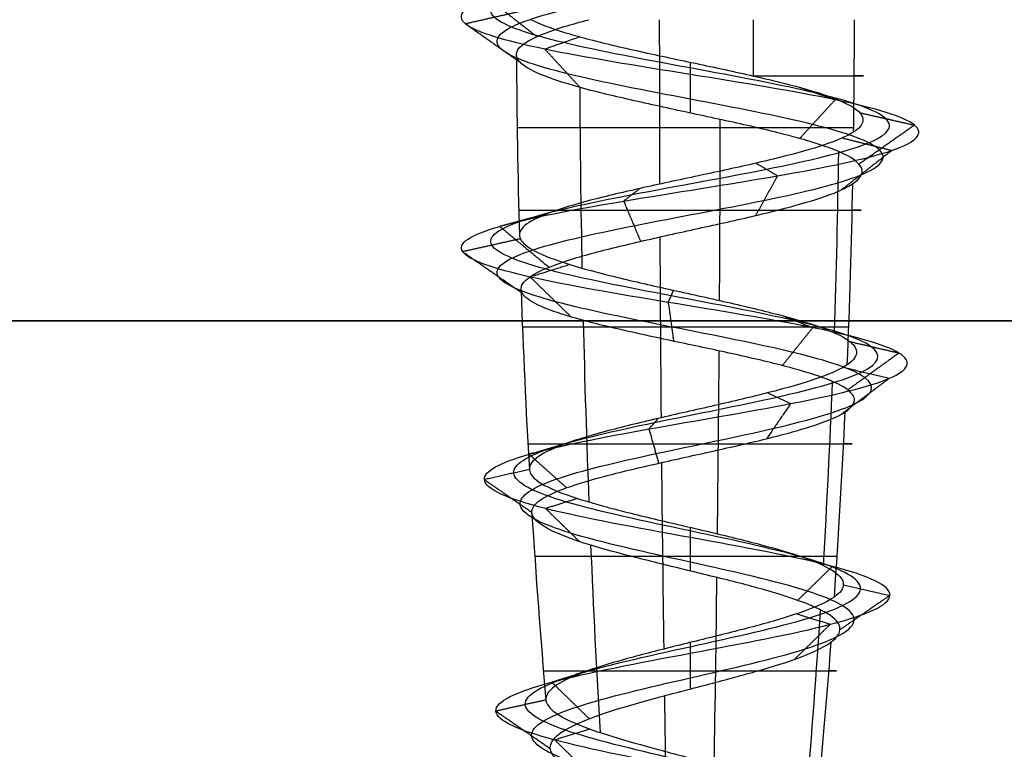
# Model space of a CAD drawing. Header units: millimetres. Extents: x -429 to 422, y -262 to 259.
# Tile 412 of 656: x -268.44 to -260.64, y 199.17 to 204.95. Entities that reach past the tile are written whole.
import ezdxf

# ---------------------------------------------------------------- set-up
doc = ezdxf.new("R2010")
doc.units = ezdxf.units.MM
doc.layers.add('Default', color=7, linetype='Continuous', true_color=0x000000)
doc.layers.add('Screw', color=7, linetype='Continuous', true_color=0xffffff)

msp = doc.modelspace()

# ---------------------------------------------------------------- linework, layer by layer
at = {"layer": 'Default'}
for points in [[(-427.1274, 202.5648, 1343.8222), (-3.1274, 202.5648, 1343.8222), (420.8726, 202.5648, 1343.8222)], [(420.8726, 202.5648, 771.8222), (-3.1274, 202.5648, 771.8222), (-427.1274, 202.5648, 771.8222)]]:
    msp.add_open_spline(points, degree=2, dxfattribs=at)
at = {"layer": 'Screw', "color": 7, "true_color": 0xffffff, "extrusion": (0.984564, 9.33495e-14, -0.175023)}
for start, end in [(268.803567, 270), (267.101632, 268.418832), (265.414268, 266.774917), (263.723721, 265.073236)]:
    msp.add_arc((204.9507, 781.7005, -395.3777), 62.3281, start, end, dxfattribs=at)
at = {"layer": 'Screw', "color": 7, "true_color": 0xffffff, "extrusion": (-0.930504, -9.33495e-14, 0.366281)}
msp.add_arc((-204.9507, 567.3655, 530.109), 62.3281, 89.590282, 90, dxfattribs=at)
at = {"layer": 'Screw', "color": 7, "true_color": 0xffffff, "extrusion": (-0.326888, 3.09932e-14, -0.945063)}
msp.add_arc((-204.9507, 564.2129, -650.0229), 62.3281, 270, 270.818715, dxfattribs=at)
at = {"layer": 'Screw', "color": 7, "true_color": 0xffffff, "extrusion": (0.018848, -1.78709e-15, 0.999822)}
for start, end in [(90.260206, 91.57383), (91.96827, 93.281896)]:
    msp.add_arc((204.9507, 216.807, 773.7243), 62.3281, start, end, dxfattribs=at)
at = {"layer": 'Screw', "color": 7, "true_color": 0xffffff, "extrusion": (0, 1, 0)}
for centre, radius, start, end in [((263.1274, 778.8222, 204.5054), 1.3733, 111.40935, 199.08), ((263.1274, 778.8222, 204.0947), 1.369, 199.08, 1.08), ((263.1274, 778.8222, 203.4418), 1.3566, 1.08, 199.08), ((263.1274, 778.8222, 202.5161), 1.3273, 199.08, 1.08), ((263.1274, 778.8222, 201.5931), 1.2844, 1.08, 199.08), ((263.1274, 778.8222, 200.6998), 1.2298, 199.08, 1.08), ((263.1274, 778.8222, 199.7951), 1.1613, 1.08, 199.08)]:
    msp.add_arc(centre, radius, start, end, dxfattribs=at)
at = {"layer": 'Screw', "color": 7, "true_color": 0xffffff, "extrusion": (-0.772512, -9.33495e-14, -0.635)}
for start, end in [(88.190767, 89.506747), (86.486412, 87.810048), (84.803382, 86.171321)]:
    msp.add_arc((-204.9507, 707.7822, -291.2832), 62.3281, start, end, dxfattribs=at)
at = {"layer": 'Screw', "color": 7, "true_color": 0xffffff, "extrusion": (-0.984564, -9.33495e-14, 0.175023)}
for start, end in [(87.955423, 89.273537), (86.25486, 87.588297), (84.570262, 85.936105)]:
    msp.add_arc((-204.9507, 659.794, 395.3777), 62.3281, start, end, dxfattribs=at)
at = {"layer": 'Screw', "color": 7, "true_color": 0xffffff, "extrusion": (-0.506335, -9.33495e-14, 0.862337)}
for start, end in [(87.720403, 89.039653), (86.02345, 87.36559), (84.337257, 85.700058)]:
    msp.add_arc((-204.9507, 106.4871, 804.8378), 62.3281, start, end, dxfattribs=at)
at = {"layer": 'Screw', "color": 7, "true_color": 0xffffff, "extrusion": (-0.326888, 3.099e-14, -0.945063)}
msp.add_arc((-204.9507, 564.2129, -650.0229), 62.3281, 271.195378, 272.514379, dxfattribs=at)
at = {"layer": 'Screw', "color": 7, "true_color": 0xffffff, "extrusion": (-0.326888, 3.09926e-14, -0.945063)}
msp.add_arc((-204.9507, 564.2129, -650.0229), 62.3281, 272.858129, 274.207806, dxfattribs=at)
at = {"layer": 'Screw', "color": 7, "true_color": 0xffffff, "extrusion": (0.018848, -1.78677e-15, 0.999822)}
msp.add_arc((204.9507, 216.807, 773.7243), 62.3281, 93.594012, 94.963328, dxfattribs=at)
at = {"layer": 'Screw', "color": 7, "true_color": 0xffffff, "extrusion": (-0.326888, 3.1003e-14, -0.945063)}
msp.add_arc((-204.9507, 564.2129, -650.0229), 62.3281, 274.536795, 275.895623, dxfattribs=at)
at = {"layer": 'Screw', "color": 7, "true_color": 0xffffff}
for points, knots in [([(-263.2052, 196.2898, 778.056), (-263.1796, 196.2996, 778.0508), (-263.1537, 196.3095, 778.047), (-262.9238, 196.3957, 778.0254), (-262.705, 196.4721, 778.0907), (-262.3689, 196.6249, 778.3729), (-262.2542, 196.7013, 778.5886), (-262.216, 196.854, 779.0558), (-262.2937, 196.9304, 779.3044), (-262.6182, 197.0832, 779.6829), (-262.8638, 197.1596, 779.81), (-263.391, 197.3123, 779.8482), (-263.6694, 197.3887, 779.7582), (-264.0904, 197.5415, 779.3912), (-264.2355, 197.6178, 779.1158), (-264.2622, 197.7706, 778.5286), (-264.143, 197.847, 778.2303), (-263.7301, 197.9998, 777.7958), (-263.433, 198.0761, 777.6626), (-262.8218, 198.2289, 777.6473), (-262.5115, 198.3053, 777.7657), (-262.0601, 198.4581, 778.1956), (-261.9219, 198.5344, 778.5046), (-261.9067, 198.6872, 779.1398), (-262.03, 198.7636, 779.462), (-262.4768, 198.9163, 779.9304), (-262.7978, 198.9927, 780.0735), (-263.457, 199.1455, 780.0888), (-263.7911, 199.2219, 779.9605), (-264.2765, 199.3746, 779.4967), (-264.4264, 199.451, 779.1638), (-264.4379, 199.6038, 778.4806), (-264.299, 199.6802, 778.1379), (-263.8171, 199.8329, 777.6452), (-263.475, 199.9093, 777.4984), (-262.7798, 200.0621, 777.4907), (-262.4311, 200.1385, 777.6301), (-261.9299, 200.2912, 778.1205), (-261.7806, 200.3676, 778.4686), (-261.773, 200.5204, 779.1758), (-261.9148, 200.5968, 779.5305), (-262.4137, 200.7495, 780.0402), (-262.7678, 200.8259, 780.1919), (-263.487, 200.9787, 780.1995), (-263.8476, 201.0551, 780.0552), (-264.3658, 201.2078, 779.5478), (-264.5181, 201.2842, 779.1878), (-264.5288, 201.4274, 778.5023), (-264.423, 201.4943, 778.1787), (-264.0216, 201.6279, 777.6686), (-263.7291, 201.6948, 777.4841), (-263.0862, 201.8284, 777.3426), (-262.7382, 201.8953, 777.3863), (-262.1434, 202.0289, 777.689), (-261.8988, 202.0958, 777.9472), (-261.6276, 202.2294, 778.5671), (-261.6021, 202.2963, 778.9266), (-261.7883, 202.4299, 779.5867), (-261.9996, 202.4968, 779.8847), (-262.5699, 202.6304, 780.2819), (-262.927, 202.6973, 780.3794), (-263.629, 202.831, 780.3237), (-263.9713, 202.8978, 780.1705), (-264.4851, 203.0315, 779.6756), (-264.6546, 203.0983, 779.3356), (-264.7387, 203.232, 778.6179), (-264.6419, 203.2988, 778.2455), (-264.2398, 203.4325, 777.6437), (-263.9323, 203.4993, 777.4156), (-263.2397, 203.633, 777.2055), (-262.8572, 203.6998, 777.2243), (-262.1885, 203.8335, 777.5012), (-261.9048, 203.9003, 777.7584), (-261.5636, 204.034, 778.3967), (-261.5074, 204.1008, 778.7755), (-261.6486, 204.2345, 779.4853), (-261.8455, 204.3013, 779.8138), (-262.405, 204.435, 780.2729), (-262.7655, 204.5018, 780.4019), (-263.4893, 204.6355, 780.4019), (-263.8498, 204.7023, 780.2729), (-264.4093, 204.836, 779.8138), (-264.6062, 204.9028, 779.4853), (-264.7474, 205.0365, 778.7755), (-264.6912, 205.1033, 778.3967), (-264.35, 205.237, 777.7584), (-264.0663, 205.3038, 777.5012), (-263.3976, 205.4375, 777.2243), (-263.0151, 205.5043, 777.2055), (-262.3225, 205.638, 777.4156), (-262.0149, 205.7048, 777.6437), (-261.6129, 205.8385, 778.2455), (-261.5198, 205.9053, 778.6169), (-261.5907, 206.039, 779.3372), (-261.7545, 206.1059, 779.6834), (-262.2662, 206.2395, 780.1951), (-262.6124, 206.3064, 780.3589), (-263.3327, 206.44, 780.4298), (-263.7042, 206.5069, 780.3368), (-264.3059, 206.6405, 779.9347), (-264.534, 206.7074, 779.6271), (-264.7441, 206.841, 778.9345), (-264.7253, 206.9079, 778.552), (-264.4484, 207.0415, 777.8834), (-264.1912, 207.1084, 777.5996), (-263.5529, 207.242, 777.2584), (-263.1741, 207.3089, 777.2022), (-262.4643, 207.4425, 777.3434), (-262.1358, 207.5094, 777.5403), (-261.6767, 207.6431, 778.0998), (-261.5477, 207.7099, 778.4603), (-261.5477, 207.8436, 779.1841), (-261.6767, 207.9104, 779.5446), (-262.1358, 208.0441, 780.1041), (-262.4643, 208.1109, 780.301), (-263.1741, 208.2446, 780.4422), (-263.5529, 208.3114, 780.386), (-264.1912, 208.4451, 780.0448), (-264.4484, 208.5119, 779.7611), (-264.7253, 208.6456, 779.0924), (-264.7441, 208.7124, 778.7099), (-264.534, 208.8461, 778.0174), (-264.3059, 208.9129, 777.7098), (-263.7042, 209.0466, 777.3077), (-263.3327, 209.1134, 777.2146), (-262.6124, 209.2471, 777.2856), (-262.2662, 209.3139, 777.4493), (-261.7545, 209.4476, 777.9611), (-261.5907, 209.5144, 778.3072), (-261.5198, 209.6481, 779.0275), (-261.6129, 209.7149, 779.399), (-262.0149, 209.8486, 780.0007), (-262.3225, 209.9154, 780.2289), (-263.0151, 210.0491, 780.439), (-263.3976, 210.1159, 780.4202), (-264.0663, 210.2496, 780.1432), (-264.35, 210.3164, 779.886), (-264.6912, 210.4501, 779.2477), (-264.7474, 210.5169, 778.8689), (-264.6062, 210.6506, 778.1591), (-264.4093, 210.7174, 777.8306), (-263.8498, 210.8511, 777.3715), (-263.4893, 210.918, 777.2425), (-262.7655, 211.0516, 777.2425), (-262.405, 211.1185, 777.3715), (-261.8455, 211.2521, 777.8306), (-261.6486, 211.319, 778.1591), (-261.5074, 211.4526, 778.8689), (-261.5636, 211.5195, 779.2477), (-261.9048, 211.6531, 779.886), (-262.1885, 211.72, 780.1432), (-262.8572, 211.8536, 780.4202), (-263.2397, 211.9205, 780.439), (-263.9323, 212.0541, 780.2289), (-264.2398, 212.121, 780.0007), (-264.6419, 212.2546, 779.399), (-264.735, 212.3215, 779.0275), (-264.664, 212.4552, 778.3072), (-264.5003, 212.522, 777.9611), (-263.9885, 212.6557, 777.4493), (-263.6424, 212.7225, 777.2856), (-262.9221, 212.8562, 777.2146), (-262.5506, 212.923, 777.3077), (-261.9489, 213.0567, 777.7098), (-261.7207, 213.1235, 778.0174), (-261.5106, 213.2572, 778.7099), (-261.5294, 213.324, 779.0924), (-261.8064, 213.4577, 779.7611), (-262.0636, 213.5245, 780.0448), (-262.7019, 213.6582, 780.386), (-263.0807, 213.725, 780.4422), (-263.7905, 213.8587, 780.301), (-264.119, 213.9255, 780.1041), (-264.5781, 214.0592, 779.5446), (-264.7071, 214.1259, 779.1847), (-264.7071, 214.1929, 778.8222)], [2.782471, 2.782471, 2.782471, 2.782471, 2.974275, 2.974275, 4.461413, 4.461413, 5.948551, 5.948551, 7.435688, 7.435688, 8.922826, 8.922826, 10.409964, 10.409964, 11.897102, 11.897102, 13.384239, 13.384239, 14.871377, 14.871377, 16.358515, 16.358515, 17.845652, 17.845652, 19.33279, 19.33279, 20.819928, 20.819928, 22.307065, 22.307065, 23.794203, 23.794203, 25.281341, 25.281341, 26.768478, 26.768478, 28.255616, 28.255616, 29.742754, 29.742754, 31.229892, 31.229892, 32.717029, 32.717029, 34.204167, 34.204167, 35.691305, 35.691305, 36.99255, 36.99255, 38.293796, 38.293796, 39.595041, 39.595041, 40.896287, 40.896287, 42.197532, 42.197532, 43.498777, 43.498777, 44.800023, 44.800023, 46.101268, 46.101268, 47.402514, 47.402514, 48.703759, 48.703759, 50.005005, 50.005005, 51.30625, 51.30625, 52.607496, 52.607496, 53.908741, 53.908741, 55.209987, 55.209987, 56.511232, 56.511232, 57.812478, 57.812478, 59.113723, 59.113723, 60.414969, 60.414969, 61.716214, 61.716214, 63.01746, 63.01746, 64.318705, 64.318705, 65.619951, 65.619951, 66.921196, 66.921196, 68.222442, 68.222442, 69.523687, 69.523687, 70.824933, 70.824933, 72.126178, 72.126178, 73.427423, 73.427423, 74.728669, 74.728669, 76.029914, 76.029914, 77.33116, 77.33116, 78.632405, 78.632405, 79.933651, 79.933651, 81.234896, 81.234896, 82.536142, 82.536142, 83.837387, 83.837387, 85.138633, 85.138633, 86.439878, 86.439878, 87.741124, 87.741124, 89.042369, 89.042369, 90.343615, 90.343615, 91.64486, 91.64486, 92.946106, 92.946106, 94.247351, 94.247351, 95.548597, 95.548597, 96.849842, 96.849842, 98.151088, 98.151088, 99.452333, 99.452333, 100.753579, 100.753579, 102.054824, 102.054824, 103.35607, 103.35607, 104.657315, 104.657315, 105.95856, 105.95856, 107.259806, 107.259806, 108.561051, 108.561051, 109.862297, 109.862297, 111.163542, 111.163542, 112.464788, 112.464788, 113.766033, 113.766033, 115.067279, 115.067279, 116.368524, 116.368524, 117.66977, 117.66977, 118.971015, 118.971015, 118.971015, 118.971015]), ([(-264.0232, 195.8092, 778.8222), (-264.0327, 195.8856, 778.5877), (-263.9642, 195.962, 778.3382), (-263.6384, 196.1148, 777.9584), (-263.3919, 196.1912, 777.8309), (-262.8629, 196.3439, 777.7928), (-262.5836, 196.4203, 777.8831), (-262.1613, 196.5731, 778.2514), (-262.0216, 196.6495, 778.5277), (-261.9834, 196.8022, 779.1167), (-262.0861, 196.8786, 779.4258), (-262.4968, 197.0314, 779.8905), (-262.8029, 197.1078, 780.0426), (-263.4519, 197.2605, 780.0808), (-263.7908, 197.3369, 779.9657), (-264.2979, 197.4897, 779.5126), (-264.4681, 197.566, 779.1767), (-264.4948, 197.7188, 778.4677), (-264.3506, 197.7952, 778.1088), (-263.8516, 197.948, 777.5882), (-263.4939, 198.0243, 777.4299), (-262.7609, 198.1771, 777.4147), (-262.3901, 198.2535, 777.5581), (-261.8525, 198.4063, 778.0741), (-261.6893, 198.4826, 778.4437), (-261.674, 198.6354, 779.2007), (-261.8224, 198.7118, 779.5834), (-262.3554, 198.8645, 780.138), (-262.7369, 198.9409, 780.3061), (-263.5179, 199.0937, 780.3214), (-263.9125, 199.1701, 780.1681), (-264.4841, 199.3228, 779.6182), (-264.6591, 199.3992, 779.2247), (-264.6705, 199.552, 778.4197), (-264.5066, 199.6284, 778.0164), (-263.9386, 199.7811, 777.4376), (-263.5359, 199.8575, 777.2657), (-262.7189, 200.0103, 777.2581), (-262.3096, 200.0867, 777.4225), (-261.7223, 200.2394, 777.9991), (-261.548, 200.3158, 778.4077), (-261.5403, 200.4686, 779.2367), (-261.7073, 200.545, 779.6519), (-262.2923, 200.6977, 780.2477), (-262.7069, 200.7741, 780.4245), (-263.5479, 200.9269, 780.4322), (-263.9691, 201.0033, 780.2628), (-264.5734, 201.156, 779.6693), (-264.7507, 201.2324, 779.2487), (-264.7615, 201.3756, 778.449), (-264.6367, 201.4425, 778.0723), (-264.1677, 201.5761, 777.4798), (-263.8267, 201.643, 777.2663), (-263.0793, 201.7766, 777.104), (-262.6755, 201.8435, 777.1559), (-261.9867, 201.9771, 777.509), (-261.7043, 202.044, 777.8089), (-261.3922, 202.1776, 778.5273), (-261.3639, 202.2445, 778.9432), (-261.5811, 202.3781, 779.7052), (-261.826, 202.445, 780.0486), (-262.485, 202.5786, 780.5049), (-262.8968, 202.6455, 780.6162), (-263.7049, 202.7792, 780.55), (-264.0982, 202.846, 780.3727), (-264.6873, 202.9797, 779.8024), (-264.8809, 203.0465, 779.4114), (-264.9755, 203.1802, 778.5877), (-264.865, 203.247, 778.1605), (-264.4037, 203.3807, 777.4701), (-264.0508, 203.4475, 777.2084), (-263.2562, 203.5812, 776.9674), (-262.8174, 203.648, 776.9889), (-262.0503, 203.7817, 777.3067), (-261.7247, 203.8485, 777.6017), (-261.3333, 203.9822, 778.334), (-261.2688, 204.049, 778.7686), (-261.4308, 204.1827, 779.583), (-261.6567, 204.2495, 779.9598), (-262.2986, 204.3832, 780.4866), (-262.7122, 204.45, 780.6346), (-263.5426, 204.5837, 780.6346), (-263.9562, 204.6505, 780.4866), (-264.5981, 204.7842, 779.9598), (-264.8239, 204.851, 779.583), (-264.9859, 204.9847, 778.7686), (-264.9215, 205.0515, 778.334), (-264.5301, 205.1852, 777.6017), (-264.2045, 205.252, 777.3067), (-263.4374, 205.3857, 776.9889), (-262.9986, 205.4525, 776.9674), (-262.204, 205.5862, 777.2084), (-261.8511, 205.653, 777.4701), (-261.3898, 205.7867, 778.1605), (-261.283, 205.8535, 778.5867), (-261.3644, 205.9872, 779.413), (-261.5523, 206.0541, 779.8102), (-262.1394, 206.1877, 780.3973), (-262.5366, 206.2546, 780.5852), (-263.3629, 206.3882, 780.6666), (-263.7891, 206.4551, 780.5598), (-264.4795, 206.5887, 780.0985), (-264.7412, 206.6556, 779.7456), (-264.9822, 206.7892, 778.951), (-264.9607, 206.8561, 778.5122), (-264.6429, 206.9897, 777.7451), (-264.3479, 207.0566, 777.4195), (-263.6156, 207.1902, 777.0281), (-263.181, 207.2571, 776.9637), (-262.3666, 207.3907, 777.1257), (-261.9898, 207.4576, 777.3515), (-261.463, 207.5913, 777.9934), (-261.315, 207.6581, 778.407), (-261.315, 207.7918, 779.2374), (-261.463, 207.8586, 779.651), (-261.9898, 207.9923, 780.2929), (-262.3666, 208.0591, 780.5188), (-263.181, 208.1928, 780.6808), (-263.6156, 208.2596, 780.6163), (-264.3479, 208.3933, 780.2249), (-264.6429, 208.4601, 779.8993), (-264.9607, 208.5938, 779.1322), (-264.9822, 208.6606, 778.6934), (-264.7412, 208.7943, 777.8988), (-264.4795, 208.8611, 777.5459), (-263.7891, 208.9948, 777.0846), (-263.3629, 209.0616, 776.9779), (-262.5366, 209.1953, 777.0593), (-262.1394, 209.2621, 777.2471), (-261.5523, 209.3958, 777.8342), (-261.3644, 209.4626, 778.2314), (-261.283, 209.5963, 779.0577), (-261.3898, 209.6631, 779.4839), (-261.8511, 209.7968, 780.1743), (-262.204, 209.8636, 780.436), (-262.9986, 209.9973, 780.6771), (-263.4374, 210.0641, 780.6555), (-264.2045, 210.1978, 780.3378), (-264.5301, 210.2646, 780.0427), (-264.9215, 210.3983, 779.3104), (-264.9859, 210.4651, 778.8758), (-264.8239, 210.5988, 778.0614), (-264.5981, 210.6656, 777.6846), (-263.9562, 210.7993, 777.1578), (-263.5426, 210.8662, 777.0098), (-262.7122, 210.9998, 777.0098), (-262.2986, 211.0667, 777.1578), (-261.6567, 211.2003, 777.6846), (-261.4308, 211.2672, 778.0614), (-261.2688, 211.4008, 778.8758), (-261.3333, 211.4677, 779.3104), (-261.7247, 211.6013, 780.0427), (-262.0503, 211.6682, 780.3378), (-262.8174, 211.8018, 780.6555), (-263.2562, 211.8687, 780.6771), (-264.0508, 212.0023, 780.436), (-264.4037, 212.0692, 780.1743), (-264.865, 212.2028, 779.4839), (-264.9717, 212.2697, 779.0577), (-264.8903, 212.4034, 778.2314), (-264.7025, 212.4702, 777.8342), (-264.1154, 212.6039, 777.2471), (-263.7182, 212.6707, 777.0593), (-262.8919, 212.8044, 776.9779), (-262.4657, 212.8712, 777.0846), (-261.7753, 213.0049, 777.5459), (-261.5136, 213.0717, 777.8988), (-261.2725, 213.2054, 778.6934), (-261.2941, 213.2722, 779.1322), (-261.6119, 213.4059, 779.8993), (-261.9069, 213.4727, 780.2249), (-262.6392, 213.6064, 780.6163), (-263.0738, 213.6732, 780.6808), (-263.8882, 213.8069, 780.5188), (-264.265, 213.8737, 780.2929), (-264.7918, 214.0074, 779.651), (-264.9398, 214.0741, 779.2381), (-264.9398, 214.1411, 778.8222)], [0.0909091, 0.0909091, 0.0909091, 0.0909091, 0.1022727, 0.1022727, 0.1136364, 0.1136364, 0.125, 0.125, 0.1363636, 0.1363636, 0.1477273, 0.1477273, 0.1590909, 0.1590909, 0.1704545, 0.1704545, 0.1818182, 0.1818182, 0.1931818, 0.1931818, 0.2045455, 0.2045455, 0.2159091, 0.2159091, 0.2272727, 0.2272727, 0.2386364, 0.2386364, 0.25, 0.25, 0.2613636, 0.2613636, 0.2727273, 0.2727273, 0.2840909, 0.2840909, 0.2954545, 0.2954545, 0.3068182, 0.3068182, 0.3181818, 0.3181818, 0.3295455, 0.3295455, 0.3409091, 0.3409091, 0.3522727, 0.3522727, 0.3636364, 0.3636364, 0.3735795, 0.3735795, 0.3835227, 0.3835227, 0.3934659, 0.3934659, 0.4034091, 0.4034091, 0.4133523, 0.4133523, 0.4232955, 0.4232955, 0.4332386, 0.4332386, 0.4431818, 0.4431818, 0.453125, 0.453125, 0.4630682, 0.4630682, 0.4730114, 0.4730114, 0.4829545, 0.4829545, 0.4928977, 0.4928977, 0.5028409, 0.5028409, 0.5127841, 0.5127841, 0.5227273, 0.5227273, 0.5326705, 0.5326705, 0.5426136, 0.5426136, 0.5525568, 0.5525568, 0.5625, 0.5625, 0.5724432, 0.5724432, 0.5823864, 0.5823864, 0.5923295, 0.5923295, 0.6022727, 0.6022727, 0.6122159, 0.6122159, 0.6221591, 0.6221591, 0.6321023, 0.6321023, 0.6420455, 0.6420455, 0.6519886, 0.6519886, 0.6619318, 0.6619318, 0.671875, 0.671875, 0.6818182, 0.6818182, 0.6917614, 0.6917614, 0.7017045, 0.7017045, 0.7116477, 0.7116477, 0.7215909, 0.7215909, 0.7315341, 0.7315341, 0.7414773, 0.7414773, 0.7514205, 0.7514205, 0.7613636, 0.7613636, 0.7713068, 0.7713068, 0.78125, 0.78125, 0.7911932, 0.7911932, 0.8011364, 0.8011364, 0.8110795, 0.8110795, 0.8210227, 0.8210227, 0.8309659, 0.8309659, 0.8409091, 0.8409091, 0.8508523, 0.8508523, 0.8607955, 0.8607955, 0.8707386, 0.8707386, 0.8806818, 0.8806818, 0.890625, 0.890625, 0.9005682, 0.9005682, 0.9105114, 0.9105114, 0.9204545, 0.9204545, 0.9303977, 0.9303977, 0.9403409, 0.9403409, 0.9502841, 0.9502841, 0.9602273, 0.9602273, 0.9701705, 0.9701705, 0.9801136, 0.9801136, 0.9900568, 0.9900568, 1, 1, 1, 1]), ([(-262.8313, 196.1896, 778.1266), (-262.7387, 196.2269, 778.1558), (-262.65, 196.2642, 778.203), (-262.4137, 196.3779, 778.3991), (-262.3045, 196.4543, 778.6018), (-262.2663, 196.607, 779.0427), (-262.3385, 196.6834, 779.2781), (-262.6445, 196.8362, 779.6381), (-262.877, 196.9125, 779.7597), (-263.3778, 197.0653, 779.7979), (-263.6431, 197.1417, 779.7133), (-264.0455, 197.2945, 779.3649), (-264.1852, 197.3708, 779.1026), (-264.2119, 197.5236, 778.5418), (-264.0982, 197.6, 778.2565), (-263.7039, 197.7528, 777.8406), (-263.4198, 197.8291, 777.7129), (-262.835, 197.9819, 777.6976), (-262.5378, 198.0583, 777.8106), (-262.1049, 198.2111, 778.2218), (-261.9722, 198.2874, 778.5178), (-261.9569, 198.4402, 779.1266), (-262.0748, 198.5166, 779.4358), (-262.5031, 198.6693, 779.8856), (-262.811, 198.7457, 780.0232), (-263.4438, 198.8985, 780.0385), (-263.7649, 198.9749, 779.9157), (-264.2316, 199.1276, 779.4705), (-264.3761, 199.204, 779.1506), (-264.3876, 199.3568, 778.4938), (-264.2542, 199.4332, 778.1641), (-263.7909, 199.5859, 777.69), (-263.4618, 199.6623, 777.5486), (-262.793, 199.8151, 777.541), (-262.4573, 199.8915, 777.675), (-261.9747, 200.0442, 778.1467), (-261.8309, 200.1206, 778.4818), (-261.8233, 200.2734, 779.1626), (-261.9597, 200.3498, 779.5042), (-262.44, 200.5025, 779.9953), (-262.781, 200.5789, 780.1416), (-263.4738, 200.7317, 780.1493), (-263.8214, 200.8081, 780.0104), (-264.3209, 200.9608, 779.5216), (-264.4678, 201.0372, 779.1746), (-264.4785, 201.1804, 778.5138), (-264.3768, 201.2473, 778.2017), (-263.9901, 201.3809, 777.7093), (-263.708, 201.4478, 777.5311), (-263.0877, 201.5814, 777.3941), (-262.7517, 201.6483, 777.436), (-262.1772, 201.7819, 777.7279), (-261.9408, 201.8488, 777.9771), (-261.6784, 201.9824, 778.5757), (-261.6535, 202.0493, 778.9231), (-261.8331, 202.1829, 779.5611), (-262.0371, 202.2498, 779.8493), (-262.5883, 202.3834, 780.2337), (-262.9336, 202.4503, 780.3283), (-263.6126, 202.584, 780.2748), (-263.9439, 202.6508, 780.1268), (-264.4414, 202.7845, 779.6482), (-264.6057, 202.8513, 779.3192), (-264.6876, 202.985, 778.6245), (-264.5937, 203.0518, 778.2638), (-264.2044, 203.1855, 777.6812), (-263.9066, 203.2523, 777.4603), (-263.2361, 203.386, 777.2569), (-262.8658, 203.4528, 777.2751), (-262.2184, 203.5865, 777.5433), (-261.9437, 203.6533, 777.7922), (-261.6134, 203.787, 778.4102), (-261.559, 203.8538, 778.777), (-261.6957, 203.9875, 779.4642), (-261.8863, 204.0543, 779.7822), (-262.4279, 204.188, 780.2268), (-262.777, 204.2548, 780.3517), (-263.4778, 204.3885, 780.3517), (-263.8268, 204.4553, 780.2268), (-264.3685, 204.589, 779.7822), (-264.5591, 204.6558, 779.4642), (-264.6958, 204.7895, 778.777), (-264.6414, 204.8563, 778.4102), (-264.3111, 204.99, 777.7922), (-264.0364, 205.0568, 777.5433), (-263.389, 205.1905, 777.2751), (-263.0187, 205.2573, 777.2569), (-262.3481, 205.391, 777.4603), (-262.0503, 205.4578, 777.6812), (-261.661, 205.5915, 778.2638), (-261.571, 205.6583, 778.6235), (-261.6396, 205.792, 779.3208), (-261.7982, 205.8589, 779.656), (-262.2936, 205.9925, 780.1514), (-262.6288, 206.0594, 780.31), (-263.3262, 206.193, 780.3787), (-263.6858, 206.2599, 780.2886), (-264.2684, 206.3935, 779.8993), (-264.4893, 206.4604, 779.6015), (-264.6927, 206.594, 778.9309), (-264.6745, 206.6609, 778.5606), (-264.4064, 206.7945, 777.9132), (-264.1574, 206.8614, 777.6385), (-263.5394, 206.995, 777.3082), (-263.1726, 207.0619, 777.2538), (-262.4854, 207.1955, 777.3905), (-262.1674, 207.2624, 777.5811), (-261.7228, 207.3961, 778.1228), (-261.5979, 207.4629, 778.4719), (-261.5979, 207.5966, 779.1726), (-261.7228, 207.6634, 779.5217), (-262.1674, 207.7971, 780.0633), (-262.4854, 207.8639, 780.2539), (-263.1726, 207.9976, 780.3906), (-263.5394, 208.0644, 780.3362), (-264.1574, 208.1981, 780.0059), (-264.4064, 208.2649, 779.7312), (-264.6745, 208.3986, 779.0838), (-264.6927, 208.4654, 778.7135), (-264.4893, 208.5991, 778.043), (-264.2684, 208.6659, 777.7452), (-263.6858, 208.7996, 777.3559), (-263.3262, 208.8664, 777.2658), (-262.6288, 209.0001, 777.3345), (-262.2936, 209.0669, 777.493), (-261.7982, 209.2006, 777.9885), (-261.6396, 209.2674, 778.3236), (-261.571, 209.4011, 779.021), (-261.661, 209.4679, 779.3806), (-262.0503, 209.6016, 779.9633), (-262.3481, 209.6684, 780.1841), (-263.0187, 209.8021, 780.3875), (-263.389, 209.8689, 780.3693), (-264.0364, 210.0026, 780.1012), (-264.3111, 210.0694, 779.8522), (-264.6414, 210.2031, 779.2342), (-264.6958, 210.2699, 778.8675), (-264.5591, 210.4036, 778.1802), (-264.3685, 210.4704, 777.8622), (-263.8268, 210.6041, 777.4177), (-263.4778, 210.671, 777.2928), (-262.777, 210.8046, 777.2928), (-262.4279, 210.8715, 777.4177), (-261.8863, 211.0051, 777.8622), (-261.6957, 211.072, 778.1802), (-261.559, 211.2056, 778.8675), (-261.6134, 211.2725, 779.2342), (-261.9437, 211.4061, 779.8522), (-262.2184, 211.473, 780.1012), (-262.8658, 211.6066, 780.3693), (-263.2361, 211.6735, 780.3875), (-263.9066, 211.8071, 780.1841), (-264.2044, 211.874, 779.9633), (-264.5937, 212.0076, 779.3806), (-264.6838, 212.0745, 779.021), (-264.6151, 212.2082, 778.3236), (-264.4566, 212.275, 777.9885), (-263.9611, 212.4087, 777.493), (-263.626, 212.4755, 777.3345), (-262.9286, 212.6092, 777.2658), (-262.569, 212.676, 777.3559), (-261.9864, 212.8097, 777.7452), (-261.7655, 212.8765, 778.043), (-261.5621, 213.0102, 778.7135), (-261.5803, 213.077, 779.0838), (-261.8484, 213.2107, 779.7312), (-262.0974, 213.2775, 780.0059), (-262.7154, 213.4112, 780.3362), (-263.0821, 213.478, 780.3906), (-263.7694, 213.6117, 780.2539), (-264.0874, 213.6785, 780.0633), (-264.5319, 213.8122, 779.5217), (-264.6569, 213.8789, 779.1731), (-264.6569, 213.9459, 778.8222)], [9.962929, 9.962929, 9.962929, 9.962929, 10.425509, 10.425509, 11.373282, 11.373282, 12.321056, 12.321056, 13.268829, 13.268829, 14.216603, 14.216603, 15.164377, 15.164377, 16.11215, 16.11215, 17.059924, 17.059924, 18.007697, 18.007697, 18.955471, 18.955471, 19.903244, 19.903244, 20.851018, 20.851018, 21.798791, 21.798791, 22.746565, 22.746565, 23.694338, 23.694338, 24.642112, 24.642112, 25.589885, 25.589885, 26.537659, 26.537659, 27.485432, 27.485432, 28.433206, 28.433206, 29.38098, 29.38098, 30.328753, 30.328753, 31.158055, 31.158055, 31.987357, 31.987357, 32.816659, 32.816659, 33.64596, 33.64596, 34.475262, 34.475262, 35.304564, 35.304564, 36.133866, 36.133866, 36.963168, 36.963168, 37.79247, 37.79247, 38.621772, 38.621772, 39.451073, 39.451073, 40.280375, 40.280375, 41.109677, 41.109677, 41.938979, 41.938979, 42.768281, 42.768281, 43.597583, 43.597583, 44.426884, 44.426884, 45.256186, 45.256186, 46.085488, 46.085488, 46.91479, 46.91479, 47.744092, 47.744092, 48.573394, 48.573394, 49.402695, 49.402695, 50.231997, 50.231997, 51.061299, 51.061299, 51.890601, 51.890601, 52.719903, 52.719903, 53.549205, 53.549205, 54.378507, 54.378507, 55.207808, 55.207808, 56.03711, 56.03711, 56.866412, 56.866412, 57.695714, 57.695714, 58.525016, 58.525016, 59.354318, 59.354318, 60.183619, 60.183619, 61.012921, 61.012921, 61.842223, 61.842223, 62.671525, 62.671525, 63.500827, 63.500827, 64.330129, 64.330129, 65.15943, 65.15943, 65.988732, 65.988732, 66.818034, 66.818034, 67.647336, 67.647336, 68.476638, 68.476638, 69.30594, 69.30594, 70.135242, 70.135242, 70.964543, 70.964543, 71.793845, 71.793845, 72.623147, 72.623147, 73.452449, 73.452449, 74.281751, 74.281751, 75.111053, 75.111053, 75.940354, 75.940354, 76.769656, 76.769656, 77.598958, 77.598958, 78.42826, 78.42826, 79.257562, 79.257562, 80.086864, 80.086864, 80.916165, 80.916165, 81.745467, 81.745467, 82.574769, 82.574769, 83.404071, 83.404071, 83.404071, 83.404071]), ([(-264.5014, 204.6677, 778.8481), (-264.5022, 204.6766, 778.8068), (-264.5012, 204.6854, 778.7655), (-264.4872, 204.7278, 778.5677), (-264.4483, 204.7614, 778.4106), (-264.3215, 204.8278, 778.123), (-264.2319, 204.8621, 777.9886), (-264.064, 204.9141, 777.812), (-263.9981, 204.9325, 777.7547), (-263.9277, 204.9507, 777.7042)], [0.96749033, 0.96749033, 0.96749033, 0.96749033, 0.97051672, 0.97051672, 0.9820765, 0.9820765, 0.99363206, 0.99363206, 1, 1, 1, 1]), ([(-264.3845, 204.9507, 779.3791), (-264.3208, 204.9173, 779.5228), (-264.2309, 204.8836, 779.6572), (-264.0139, 204.8171, 779.8846), (-263.8838, 204.7831, 779.9807), (-263.6028, 204.7163, 780.1214), (-263.4478, 204.6826, 780.1679), (-263.1358, 204.6161, 780.2051), (-262.9744, 204.5822, 780.1965), (-262.6682, 204.5154, 780.126), (-262.5192, 204.4817, 780.0633), (-262.255, 204.4153, 779.8935), (-262.1362, 204.3814, 779.7841), (-261.9451, 204.3147, 779.5351), (-261.8703, 204.281, 779.392), (-261.7748, 204.2145, 779.0932), (-261.7528, 204.1806, 778.9334), (-261.7633, 204.1183, 778.6407), (-261.7892, 204.0891, 778.5038), (-261.8341, 204.0602, 778.3749)], [0, 0, 0, 0, 0.0131018, 0.0131018, 0.0262038, 0.0262038, 0.0393054, 0.0393054, 0.0524026, 0.0524026, 0.0654962, 0.0654962, 0.0785829, 0.0785829, 0.0916631, 0.0916631, 0.1047336, 0.1047336, 0.1160808, 0.1160808, 0.1160808, 0.1160808]), ([(-261.8409, 203.6505, 778.3772), (-261.8257, 203.6606, 778.4207), (-261.8126, 203.6706, 778.4648), (-261.7654, 203.7146, 778.6607), (-261.7552, 203.7486, 778.8208), (-261.7891, 203.8157, 779.1308), (-261.8335, 203.8504, 779.2848), (-261.9702, 203.9182, 779.5653), (-262.0644, 203.952, 779.6957), (-262.2883, 204.019, 779.9138), (-262.4209, 204.0536, 780.0046), (-262.7055, 204.1212, 780.1344), (-262.8615, 204.155, 780.1751), (-263.1736, 204.2219, 780.201), (-263.334, 204.2564, 780.1866), (-263.6367, 204.3239, 780.1055), (-263.7832, 204.3576, 780.0376), (-264.041, 204.4243, 779.8587), (-264.1557, 204.4587, 779.7453), (-264.3379, 204.5261, 779.4898), (-264.4078, 204.5597, 779.344), (-264.4817, 204.6175, 779.0813), (-264.4989, 204.6427, 778.9646), (-264.5014, 204.6677, 778.8481)], [0.8519753, 0.8519753, 0.8519753, 0.8519753, 0.8553467, 0.8553467, 0.8668169, 0.8668169, 0.8782926, 0.8782926, 0.8897909, 0.8897909, 0.9012928, 0.9012928, 0.912814, 0.912814, 0.924337, 0.924337, 0.9358761, 0.9358761, 0.947415, 0.947415, 0.958967, 0.958967, 0.9674903, 0.9674903, 0.9674903, 0.9674903]), ([(-261.8341, 204.0602, 778.3749), (-261.8409, 204.0558, 778.3554), (-261.8481, 204.0514, 778.3361), (-261.914, 204.0139, 778.1717), (-261.9987, 203.98, 778.0348), (-262.2065, 203.9133, 777.8009), (-262.3324, 203.8797, 777.7008), (-262.6069, 203.8133, 777.5512), (-262.7591, 203.7794, 777.4997), (-263.0676, 203.7128, 777.452), (-263.2281, 203.6792, 777.4551), (-263.5341, 203.6128, 777.5146), (-263.6838, 203.5789, 777.5717), (-263.9512, 203.5123, 777.7311), (-264.0726, 203.4787, 777.8355), (-264.2699, 203.4124, 778.0757), (-264.3486, 203.3786, 778.2148), (-264.4526, 203.3123, 778.5071), (-264.4795, 203.2787, 778.6643), (-264.4789, 203.243, 778.8287), (-264.4788, 203.241, 778.8382), (-264.4785, 203.2389, 778.8477)], [0.1160808, 0.1160808, 0.1160808, 0.1160808, 0.1177946, 0.1177946, 0.1308434, 0.1308434, 0.1438796, 0.1438796, 0.156901, 0.156901, 0.1699069, 0.1699069, 0.1828952, 0.1828952, 0.1958651, 0.1958651, 0.2088148, 0.2088148, 0.2217415, 0.2217415, 0.2225325, 0.2225325, 0.2225325, 0.2225325]), ([(-264.4653, 202.81, 778.8474), (-264.4672, 202.827, 778.7695), (-264.4625, 202.8441, 778.6914), (-264.4286, 202.8953, 778.4636), (-264.3791, 202.93, 778.3144), (-264.2343, 202.9979, 778.0441), (-264.1369, 203.0328, 777.9197), (-263.9085, 203.1012, 777.7135), (-263.7742, 203.1354, 777.629), (-263.4888, 203.203, 777.512), (-263.3338, 203.2379, 777.4778), (-263.0252, 203.3062, 777.464), (-262.8672, 203.3403, 777.4844), (-262.5713, 203.4077, 777.576), (-262.4295, 203.4425, 777.6486), (-262.1817, 203.5106, 777.835), (-262.0723, 203.5447, 777.9517), (-261.9269, 203.602, 778.1732), (-261.8776, 203.6263, 778.2732), (-261.8409, 203.6505, 778.3772)], [0.75864371, 0.75864371, 0.75864371, 0.75864371, 0.76434532, 0.76434532, 0.77561258, 0.77561258, 0.78693766, 0.78693766, 0.7982928, 0.7982928, 0.80965906, 0.80965906, 0.82105747, 0.82105747, 0.83246543, 0.83246543, 0.84390229, 0.84390229, 0.85197529, 0.85197529, 0.85197529, 0.85197529]), ([(-264.4785, 203.2389, 778.8477), (-264.4748, 203.2072, 778.993), (-264.4472, 203.1747, 779.1393), (-264.3447, 203.1088, 779.4208), (-264.2654, 203.0744, 779.5586), (-264.0676, 203.0066, 779.7957), (-263.9464, 202.972, 779.8983), (-263.6805, 202.9039, 780.0538), (-263.532, 202.8695, 780.109), (-263.2297, 202.8017, 780.1649), (-263.0717, 202.7671, 780.1665), (-262.7692, 202.6991, 780.1165), (-262.6204, 202.6647, 780.0645), (-262.3534, 202.5969, 779.9151), (-262.2315, 202.5623, 779.8158), (-262.0318, 202.4943, 779.5853), (-261.951, 202.4599, 779.4509), (-261.8418, 202.3921, 779.167), (-261.8116, 202.3575, 779.0136), (-261.8054, 202.2895, 778.7104), (-261.8291, 202.2552, 778.5563), (-261.8799, 202.2197, 778.4061), (-261.8823, 202.218, 778.3992), (-261.8847, 202.2164, 778.3924)], [0.2225325, 0.2225325, 0.2225325, 0.2225325, 0.2346461, 0.2346461, 0.2475474, 0.2475474, 0.2604273, 0.2604273, 0.2732792, 0.2732792, 0.2861022, 0.2861022, 0.2988944, 0.2988944, 0.3116548, 0.3116548, 0.3243813, 0.3243813, 0.3370732, 0.3370732, 0.3497283, 0.3497283, 0.3503328, 0.3503328, 0.3503328, 0.3503328]), ([(-261.9013, 201.8429, 778.3981), (-261.8729, 201.8614, 778.4778), (-261.8521, 201.8799, 778.5603), (-261.8177, 201.9304, 778.7904), (-261.8213, 201.9626, 778.9433), (-261.8792, 202.0262, 779.2351), (-261.9343, 202.0591, 779.378), (-262.0875, 202.1233, 779.6341), (-262.1881, 202.1555, 779.7506), (-262.4197, 202.2189, 779.9406), (-262.5538, 202.2517, 780.0166), (-262.8366, 202.3158, 780.1177), (-262.9893, 202.3479, 780.1441), (-263.2907, 202.4112, 780.1439), (-263.4434, 202.4439, 780.1172), (-263.7278, 202.5078, 780.0153), (-263.8633, 202.5398, 779.9383), (-264.0973, 202.603, 779.7457), (-264.199, 202.6356, 779.6275), (-264.3549, 202.6994, 779.3668), (-264.411, 202.7313, 779.2206), (-264.4549, 202.7783, 778.9978), (-264.4632, 202.7941, 778.9227), (-264.4653, 202.81, 778.8474)], [0.6474183, 0.6474183, 0.6474183, 0.6474183, 0.6536067, 0.6536067, 0.6645423, 0.6645423, 0.6754994, 0.6754994, 0.6865043, 0.6865043, 0.697529, 0.697529, 0.7085986, 0.7085986, 0.7196861, 0.7196861, 0.7308157, 0.7308157, 0.7419615, 0.7419615, 0.7531465, 0.7531465, 0.7586437, 0.7586437, 0.7586437, 0.7586437]), ([(-261.8847, 202.2164, 778.3924), (-261.9332, 202.1841, 778.2569), (-262.0049, 202.1512, 778.1279), (-262.1884, 202.0848, 777.8979), (-262.3044, 202.0505, 777.7953), (-262.5604, 201.9827, 777.6382), (-262.7039, 201.9481, 777.5814), (-262.9971, 201.8802, 777.5209), (-263.1508, 201.8459, 777.5163), (-263.446, 201.7781, 777.5592), (-263.5916, 201.7435, 777.607), (-263.8535, 201.6756, 777.7472), (-263.9737, 201.6413, 777.8414), (-264.1715, 201.5735, 778.0616), (-264.2521, 201.5388, 778.1905), (-264.3626, 201.4707, 778.4638), (-264.3943, 201.4364, 778.6119), (-264.4007, 201.3959, 778.788), (-264.4007, 201.3893, 778.8171), (-264.3998, 201.3825, 778.8462)], [0.3503328, 0.3503328, 0.3503328, 0.3503328, 0.3623459, 0.3623459, 0.3749239, 0.3749239, 0.3874613, 0.3874613, 0.3999564, 0.3999564, 0.4124078, 0.4124078, 0.4248142, 0.4248142, 0.4371739, 0.4371739, 0.4494864, 0.4494864, 0.4519139, 0.4519139, 0.4519139, 0.4519139]), ([(-264.3795, 201.0436, 778.8458), (-264.3831, 201.0699, 778.732), (-264.3713, 201.0963, 778.6169), (-264.3102, 201.1545, 778.367), (-264.2508, 201.1868, 778.2312), (-264.0917, 201.2509, 777.9909), (-263.9899, 201.284, 777.883), (-263.7582, 201.3489, 777.7096), (-263.625, 201.3814, 777.6419), (-263.3469, 201.4454, 777.5566), (-263.1985, 201.4785, 777.5378), (-262.9069, 201.5432, 777.5512), (-262.7598, 201.5756, 777.5839), (-262.4887, 201.6395, 777.6954), (-262.361, 201.6725, 777.7759), (-262.1426, 201.7371, 777.973), (-262.049, 201.7693, 778.0926), (-261.9491, 201.815, 778.2789), (-261.9231, 201.8289, 778.3377), (-261.9013, 201.8429, 778.3981)], [0.55922837, 0.55922837, 0.55922837, 0.55922837, 0.56759811, 0.56759811, 0.57820819, 0.57820819, 0.58884377, 0.58884377, 0.59954331, 0.59954331, 0.61026957, 0.61026957, 0.62105234, 0.62105234, 0.63186028, 0.63186028, 0.64272181, 0.64272181, 0.64741828, 0.64741828, 0.64741828, 0.64741828]), ([(-264.3998, 201.3825, 778.8462), (-264.3959, 201.3554, 778.9642), (-264.3755, 201.3279, 779.0825), (-264.2948, 201.2674, 779.3332), (-264.2248, 201.2335, 779.4661), (-264.0465, 201.1667, 779.6961), (-263.936, 201.1325, 779.7966), (-263.6912, 201.0652, 779.9512), (-263.5537, 201.0312, 780.0077), (-263.2721, 200.9643, 780.0694), (-263.1242, 200.9304, 780.0756), (-262.84, 200.863, 780.0376), (-262.6996, 200.8289, 779.9932), (-262.4466, 200.762, 779.8612), (-262.3302, 200.7281, 779.7719), (-262.1385, 200.6609, 779.5625), (-262.0603, 200.6267, 779.4396), (-261.9521, 200.5596, 779.1787), (-261.9206, 200.5257, 779.0371), (-261.9083, 200.4587, 778.7564), (-261.927, 200.4245, 778.6135), (-261.9746, 200.3863, 778.4624), (-261.9805, 200.3819, 778.445), (-261.9868, 200.3775, 778.4277)], [0.4519139, 0.4519139, 0.4519139, 0.4519139, 0.4617504, 0.4617504, 0.4739562, 0.4739562, 0.4861023, 0.4861023, 0.4981926, 0.4981926, 0.5102355, 0.5102355, 0.5222136, 0.5222136, 0.5341447, 0.5341447, 0.5460072, 0.5460072, 0.5578177, 0.5578177, 0.5695614, 0.5695614, 0.571102, 0.571102, 0.571102, 0.571102]), ([(-262.0126, 200.0206, 778.4366), (-261.9745, 200.0484, 778.5404), (-261.9508, 200.076, 778.6503), (-261.9331, 200.1375, 778.896), (-261.9472, 200.1726, 779.0352), (-262.021, 200.2411, 779.2984), (-262.0821, 200.2754, 779.4259), (-262.2419, 200.3427, 779.6501), (-262.3428, 200.3773, 779.7496), (-262.5701, 200.4459, 779.9073), (-262.6999, 200.4803, 779.9673), (-262.9692, 200.5475, 780.0391), (-263.1122, 200.5814, 780.0516), (-263.391, 200.6498, 780.0281), (-263.5307, 200.6845, 779.9913), (-263.7868, 200.7518, 779.8739), (-263.9066, 200.7854, 779.7914), (-264.1087, 200.853, 779.5934), (-264.1938, 200.8882, 779.4751), (-264.3179, 200.9561, 779.219), (-264.3583, 200.9899, 779.0775), (-264.3764, 201.0298, 778.9056), (-264.3784, 201.0367, 778.8758), (-264.3795, 201.0436, 778.8458)], [0.4558635, 0.4558635, 0.4558635, 0.4558635, 0.4640275, 0.4640275, 0.4741243, 0.4741243, 0.4843047, 0.4843047, 0.4945144, 0.4945144, 0.5048098, 0.5048098, 0.5151351, 0.5151351, 0.5255332, 0.5255332, 0.5359747, 0.5359747, 0.5464652, 0.5464652, 0.5570264, 0.5570264, 0.5592284, 0.5592284, 0.5592284, 0.5592284]), ([(-261.9868, 200.3775, 778.4277), (-262.0286, 200.3483, 778.3138), (-262.0881, 200.3189, 778.2053), (-262.2459, 200.2564, 777.9994), (-262.351, 200.2223, 777.903), (-262.5837, 200.1549, 777.7546), (-262.7145, 200.1209, 777.7003), (-262.9825, 200.054, 777.6409), (-263.1233, 200.02, 777.6348), (-263.3935, 199.9526, 777.6706), (-263.5269, 199.9185, 777.7127), (-263.7671, 199.8514, 777.8381), (-263.8774, 199.8175, 777.9229), (-264.0587, 199.7503, 778.1218), (-264.1326, 199.7162, 778.2384), (-264.2341, 199.6491, 778.4857), (-264.2633, 199.6152, 778.6198), (-264.2696, 199.5737, 778.7831), (-264.2696, 199.566, 778.8134), (-264.2684, 199.5582, 778.8437)], [0.57110199, 0.57110199, 0.57110199, 0.57110199, 0.58124329, 0.58124329, 0.59286312, 0.59286312, 0.60441155, 0.60441155, 0.61590155, 0.61590155, 0.62731251, 0.62731251, 0.63866532, 0.63866532, 0.64993644, 0.64993644, 0.66114187, 0.66114187, 0.66368337, 0.66368337, 0.66368337, 0.66368337]), ([(-264.2337, 199.1731, 778.8431), (-264.2392, 199.2068, 778.7166), (-264.2227, 199.2421, 778.5879), (-264.1475, 199.3113, 778.344), (-264.087, 199.3462, 778.2259), (-263.9311, 199.4147, 778.0195), (-263.8337, 199.4499, 777.9286), (-263.6157, 199.5194, 777.7863), (-263.4918, 199.5542, 777.7332), (-263.2362, 199.6223, 777.6731), (-263.1011, 199.6568, 777.6654), (-262.8387, 199.7261, 777.6955), (-262.7077, 199.7612, 777.7343), (-262.4691, 199.8293, 777.8529), (-262.3584, 199.8634, 777.9344), (-262.173, 199.9321, 778.1279), (-262.096, 199.9673, 778.2428), (-262.031, 200.0078, 778.389), (-262.0215, 200.0142, 778.4127), (-262.0126, 200.0206, 778.4366)], [0.37601776, 0.37601776, 0.37601776, 0.37601776, 0.38543757, 0.38543757, 0.39504219, 0.39504219, 0.40468718, 0.40468718, 0.41442791, 0.41442791, 0.42420446, 0.42420446, 0.43407463, 0.43407463, 0.44398923, 0.44398923, 0.45397605, 0.45397605, 0.45586348, 0.45586348, 0.45586348, 0.45586348]), ([(-264.2684, 199.5582, 778.8437), (-264.264, 199.532, 778.9461), (-264.2459, 199.5054, 779.0485), (-264.1743, 199.4451, 779.2704), (-264.1111, 199.4107, 779.3899), (-263.9501, 199.3429, 779.5963), (-263.8503, 199.3083, 779.6862), (-263.6298, 199.24, 779.8234), (-263.5062, 199.2055, 779.8731), (-263.2537, 199.1377, 779.9257), (-263.1215, 199.1032, 779.9296), (-262.8686, 199.0349, 779.8923), (-262.7443, 199.0003, 779.8508), (-262.5215, 198.9323, 779.7295), (-262.4198, 198.8979, 779.6482), (-262.2541, 198.8297, 779.4591), (-262.1874, 198.7949, 779.3489), (-262.0979, 198.7268, 779.1162), (-262.0736, 198.6924, 778.9906), (-262.0702, 198.6243, 778.7434), (-262.0906, 198.5895, 778.6185), (-262.1341, 198.553, 778.4952), (-262.1368, 198.5508, 778.4879), (-262.1396, 198.5486, 778.4805)], [0.6636834, 0.6636834, 0.6636834, 0.6636834, 0.6722664, 0.6722664, 0.6833241, 0.6833241, 0.6943188, 0.6943188, 0.705226, 0.705226, 0.7160626, 0.7160626, 0.7268053, 0.7268053, 0.7374784, 0.7374784, 0.7480543, 0.7480543, 0.7585549, 0.7585549, 0.7689612, 0.7689612, 0.7696235, 0.7696235, 0.7696235, 0.7696235]), ([(-262.1782, 198.1646, 778.4939), (-262.1378, 198.1976, 778.5997), (-262.1153, 198.2304, 778.7139), (-262.1092, 198.2971, 778.9444), (-262.127, 198.3319, 779.0638), (-262.2015, 198.3995, 779.288), (-262.2598, 198.4333, 779.3957), (-262.4078, 198.5002, 779.5828), (-262.4996, 198.5347, 779.6646), (-262.7042, 198.6024, 779.7916), (-262.8201, 198.6363, 779.8379), (-263.0581, 198.7028, 779.8879), (-263.1834, 198.7367, 779.892), (-263.4262, 198.8044, 779.8581), (-263.547, 198.8385, 779.819), (-263.7659, 198.9049, 779.7032), (-263.8668, 198.9383, 779.6248), (-264.0347, 199.0054, 779.4403), (-264.1037, 199.0394, 779.3314), (-264.1998, 199.1056, 779.0986), (-264.2278, 199.1388, 778.9717), (-264.2336, 199.1727, 778.8448), (-264.2337, 199.1729, 778.8439), (-264.2337, 199.1731, 778.8431)], [0.28553465, 0.28553465, 0.28553465, 0.28553465, 0.29401019, 0.29401019, 0.30280503, 0.30280503, 0.31169175, 0.31169175, 0.32063394, 0.32063394, 0.32968449, 0.32968449, 0.33877723, 0.33877723, 0.34797806, 0.34797806, 0.35722453, 0.35722453, 0.36656009, 0.36656009, 0.3759536, 0.3759536, 0.37601776, 0.37601776, 0.37601776, 0.37601776])]:
    msp.add_open_spline(points, degree=3, knots=knots, dxfattribs=at)
for points in [[(-264.7258, 205.1184, 777.9679), (-264.5328, 204.9674, 778.071), (-264.3398, 204.8164, 778.1741)], [(-264.476, 205.0152, 779.0905), (-264.6905, 204.9666, 779.1331), (-264.9049, 204.9179, 779.1758)], [(-264.9049, 204.9179, 779.1758), (-264.69, 204.7666, 779.133), (-264.475, 204.6154, 779.0903)], [(-263.9996, 204.8148, 779.885), (-264.1384, 204.7661, 780.0541), (-264.2772, 204.7174, 780.2232)], [(-264.2772, 204.7174, 780.2232), (-264.1377, 204.5657, 780.0532), (-263.9982, 204.4139, 779.8833)], [(-263.1274, 204.6144, 780.1963), (-263.1274, 204.5656, 780.4154), (-263.1274, 204.5169, 780.6346)], [(-263.1274, 204.5169, 780.6346), (-263.1274, 204.3644, 780.4137), (-263.1274, 204.212, 780.1928)], [(-262.2566, 204.4142, 779.8833), (-262.1171, 204.3653, 780.0533), (-261.9776, 204.3164, 780.2232)], [(-261.9776, 204.3164, 780.2232), (-262.1186, 204.163, 780.0514), (-262.2597, 204.0096, 779.8796)], [(-261.7831, 204.2142, 779.0896), (-261.5665, 204.165, 779.1327), (-261.3498, 204.1158, 779.1758)], [(-261.3498, 204.1158, 779.1758), (-261.5695, 203.9613, 779.1321), (-261.7892, 203.8068, 779.0884)], [(-261.921, 204.0143, 778.1774), (-261.725, 203.9648, 778.0726), (-261.529, 203.9153, 777.9679)], [(-261.529, 203.9153, 777.9679), (-261.7283, 203.7594, 778.0744), (-261.9276, 203.6035, 778.1809)], [(-262.6052, 203.8145, 777.5615), (-262.5195, 203.7647, 777.3546), (-262.4338, 203.7148, 777.1478)], [(-262.4338, 203.7148, 777.1478), (-262.5212, 203.5573, 777.3588), (-262.6086, 203.3997, 777.5698)], [(-263.5224, 203.6149, 777.5201), (-263.5879, 203.5646, 777.304), (-263.6535, 203.5143, 777.0879)], [(-263.6535, 203.5143, 777.0879), (-263.5864, 203.3549, 777.309), (-263.5193, 203.1955, 777.5301)], [(-264.2549, 203.4154, 778.0689), (-264.4446, 203.3646, 777.9421), (-264.6343, 203.3138, 777.8153)], [(-264.6343, 203.3138, 777.8153), (-264.4397, 203.1523, 777.9454), (-264.245, 202.9908, 778.0754)], [(-264.4716, 203.2155, 778.9546), (-264.6999, 203.1644, 778.9771), (-264.9282, 203.1133, 778.9996)], [(-264.9282, 203.1133, 778.9996), (-264.6934, 202.9505, 778.9764), (-264.4585, 202.7877, 778.9533)], [(-264.0783, 203.0118, 779.7731), (-264.2355, 202.9623, 779.9303), (-264.3927, 202.9128, 780.0876)], [(-264.3927, 202.9128, 780.0876), (-264.2304, 202.7545, 779.9253), (-264.0682, 202.5961, 779.763)], [(-263.2586, 202.8083, 780.1539), (-263.2797, 202.7603, 780.3685), (-263.3008, 202.7123, 780.5831)], [(-263.3008, 202.7123, 780.5831), (-263.2789, 202.5583, 780.3609), (-263.2571, 202.4042, 780.1387)], [(-262.388, 202.605, 779.9287), (-262.2718, 202.5584, 780.1027), (-262.1555, 202.5118, 780.2768)], [(-262.1555, 202.5118, 780.2768), (-262.2762, 202.3619, 780.0961), (-262.397, 202.2119, 779.9154)], [(-261.8616, 202.4018, 779.2062), (-261.6671, 202.3566, 779.2652), (-261.4725, 202.3113, 779.3242)], [(-261.4725, 202.3113, 779.3242), (-261.6751, 202.1653, 779.2628), (-261.8777, 202.0192, 779.2013)], [(-261.9133, 202.1988, 778.3193), (-261.7308, 202.1548, 778.2437), (-261.5482, 202.1108, 778.1681)], [(-261.5482, 202.1108, 778.1681), (-261.7389, 201.9684, 778.2471), (-261.9295, 201.8261, 778.326)], [(-262.5123, 201.9959, 777.6715), (-262.4217, 201.9531, 777.502), (-262.3311, 201.9103, 777.3325)], [(-262.3311, 201.9103, 777.3325), (-262.426, 201.7714, 777.51), (-262.5209, 201.6325, 777.6876)], [(-263.38, 201.7931, 777.5522), (-263.4165, 201.7515, 777.3687), (-263.453, 201.7098, 777.1851)], [(-263.453, 201.7098, 777.1851), (-263.4147, 201.5741, 777.378), (-263.3763, 201.4385, 777.5708)], [(-264.1202, 201.5905, 778.0075), (-264.2612, 201.5499, 777.8918), (-264.4022, 201.5093, 777.776)], [(-264.4022, 201.5093, 777.776), (-264.2536, 201.3766, 777.898), (-264.1049, 201.244, 778.02)], [(-264.4004, 201.3881, 778.8222), (-264.5784, 201.3484, 778.8222), (-264.7565, 201.3088, 778.8222)], [(-264.7565, 201.3088, 778.8222), (-264.5683, 201.1789, 778.8222), (-264.3801, 201.0491, 778.8222)], [(-264.0181, 201.1594, 779.7129), (-264.1446, 201.1195, 779.8395), (-264.2712, 201.0796, 779.966)], [(-264.2712, 201.0796, 779.966), (-264.1369, 200.9486, 779.8317), (-264.0026, 200.8175, 779.6974)], [(-263.1274, 200.9309, 780.0674), (-263.1274, 200.8907, 780.2479), (-263.1274, 200.8505, 780.4284)], [(-263.1274, 200.8505, 780.4284), (-263.1274, 200.7179, 780.2362), (-263.1274, 200.5854, 780.0441)], [(-262.2577, 200.7026, 779.6919), (-262.1287, 200.662, 779.8209), (-261.9998, 200.6213, 779.9498)], [(-261.9998, 200.6213, 779.9498), (-262.1375, 200.487, 779.8121), (-262.2752, 200.3526, 779.6744)], [(-261.9134, 200.4744, 778.8222), (-261.7288, 200.4333, 778.8222), (-261.5442, 200.3922, 778.8222)], [(-261.5442, 200.3922, 778.8222), (-261.7421, 200.2556, 778.8222), (-261.94, 200.1191, 778.8222)], [(-262.2808, 200.2464, 777.9756), (-262.1484, 200.2047, 777.8432), (-262.016, 200.1631, 777.7108)], [(-262.016, 200.1631, 777.7108), (-262.1585, 200.024, 777.8533), (-262.301, 199.8849, 777.9958)], [(-263.1274, 200.0187, 777.6427), (-263.1274, 199.9763, 777.4523), (-263.1274, 199.9339, 777.2619)], [(-263.1274, 199.9339, 777.2619), (-263.1274, 199.7921, 777.4674), (-263.1274, 199.6503, 777.673)], [(-263.9483, 199.7911, 778.0013), (-264.0855, 199.7479, 777.8641), (-264.2226, 199.7048, 777.727)], [(-264.2226, 199.7048, 777.727), (-264.074, 199.5598, 777.8756), (-263.9255, 199.4148, 778.0241)], [(-264.2691, 199.5637, 778.8222), (-264.4669, 199.5197, 778.8222), (-264.6648, 199.4756, 778.8222)], [(-264.6648, 199.4756, 778.8222), (-264.4496, 199.3271, 778.8222), (-264.2344, 199.1787, 778.8222)], [(-263.9204, 199.334, 779.6152), (-264.0593, 199.2902, 779.7541), (-264.1983, 199.2465, 779.8931)], [(-264.1983, 199.2465, 779.8931), (-264.0466, 199.0984, 779.7414), (-263.8949, 198.9504, 779.5897)]]:
    msp.add_open_spline(points, degree=2, dxfattribs=at)

doc.saveas('drawing.dxf')
